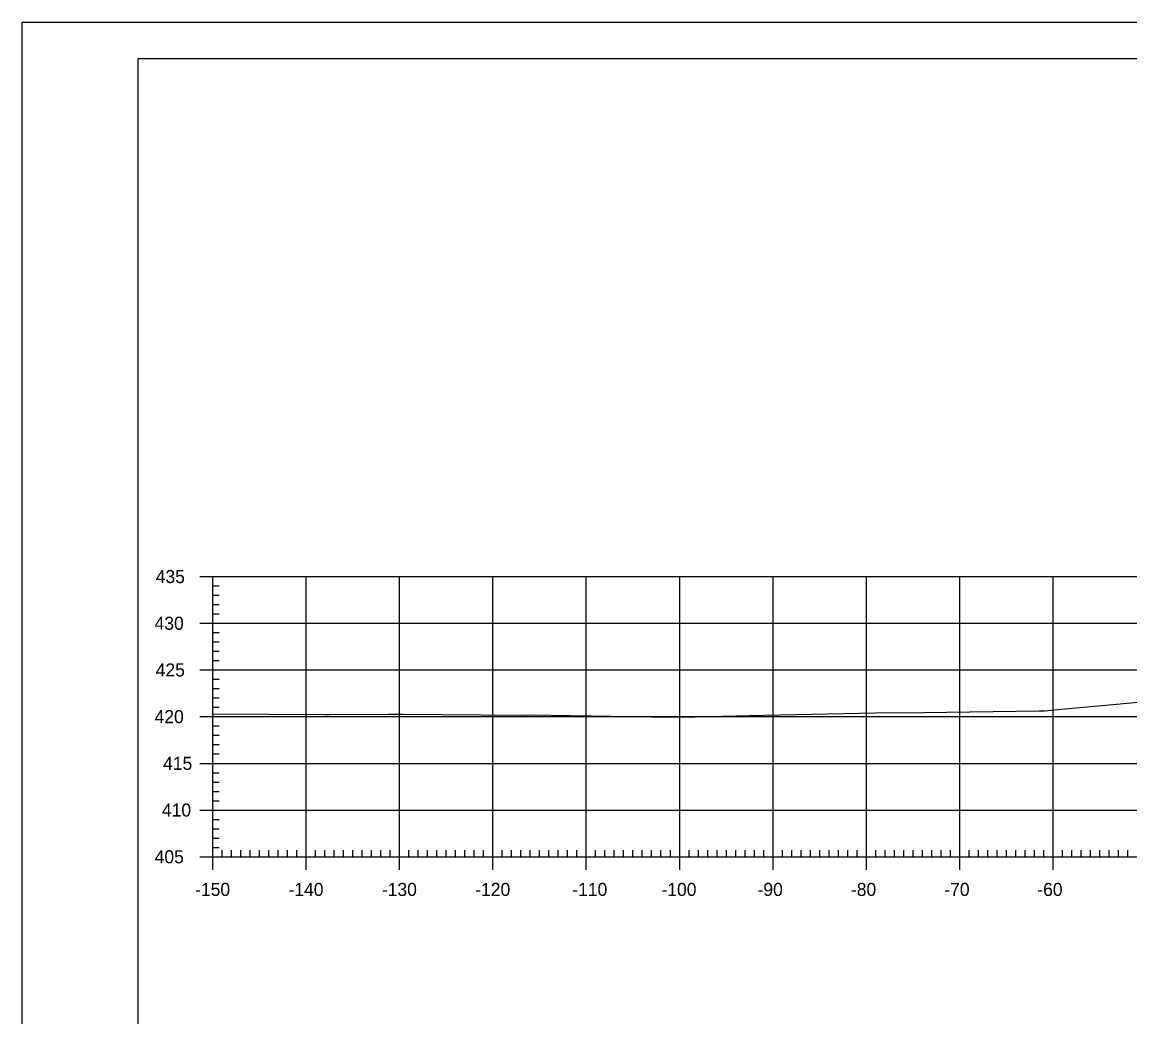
# Model space of a CAD drawing. Extents: x 1371057 to 1372761, y 380005 to 390517.
# Drawn here: x 1371057.1 to 1371175.7, y 388218.8 to 388325.3 of the extents above; entities that cross this region are included whole.
import ezdxf

# ---------------------------------------------------------------- set-up
doc = ezdxf.new("R2010")
doc.units = 0
for name, color, linetype in [('R_Axis', 7, 'Continuous'), ('R_Axis Annot', 7, 'Continuous'), ('R_Border', 7, 'Continuous'), ('R_Exist Surface', 7, 'Continuous'), ('R_Grid', 7, 'Continuous'), ('R_No Plot', 7, 'Continuous')]:
    doc.layers.add(name, color=color, linetype=linetype)

msp = doc.modelspace()

# ---------------------------------------------------------------- linework, layer by layer
at = {"layer": 'R_Axis'}
for p, q in [((1371076.13, 388265.9), (1371078.93, 388265.9)), ((1371077.53, 388235.9), (1371077.53, 388265.9)), ((1371077.53, 388264.9), (1371078.23, 388264.9)), ((1371077.53, 388263.9), (1371078.23, 388263.9)), ((1371077.53, 388262.9), (1371078.23, 388262.9)), ((1371076.13, 388260.9), (1371078.93, 388260.9)), ((1371077.53, 388261.9), (1371078.23, 388261.9)), ((1371077.53, 388259.9), (1371078.23, 388259.9)), ((1371077.53, 388258.9), (1371078.23, 388258.9)), ((1371077.53, 388257.9), (1371078.23, 388257.9)), ((1371077.53, 388256.9), (1371078.23, 388256.9)), ((1371076.13, 388255.9), (1371078.93, 388255.9)), ((1371077.53, 388254.9), (1371078.23, 388254.9)), ((1371077.53, 388253.9), (1371078.23, 388253.9)), ((1371077.53, 388252.9), (1371078.23, 388252.9)), ((1371077.53, 388251.9), (1371078.23, 388251.9)), ((1371076.13, 388250.9), (1371078.93, 388250.9)), ((1371077.53, 388249.9), (1371078.23, 388249.9)), ((1371077.53, 388248.9), (1371078.23, 388248.9)), ((1371077.53, 388247.9), (1371078.23, 388247.9)), ((1371077.53, 388246.9), (1371078.23, 388246.9)), ((1371076.13, 388245.9), (1371078.93, 388245.9)), ((1371077.53, 388244.9), (1371078.23, 388244.9)), ((1371077.53, 388243.9), (1371078.23, 388243.9)), ((1371077.53, 388242.9), (1371078.23, 388242.9)), ((1371077.53, 388241.9), (1371078.23, 388241.9)), ((1371076.13, 388240.9), (1371078.93, 388240.9)), ((1371077.53, 388239.9), (1371078.23, 388239.9)), ((1371077.53, 388238.9), (1371078.23, 388238.9)), ((1371077.53, 388237.9), (1371078.23, 388237.9)), ((1371077.53, 388234.5), (1371077.53, 388237.3)), ((1371087.53, 388234.5), (1371087.53, 388237.3)), ((1371097.53, 388234.5), (1371097.53, 388237.3)), ((1371107.53, 388234.5), (1371107.53, 388237.3)), ((1371117.53, 388234.5), (1371117.53, 388237.3)), ((1371127.53, 388234.5), (1371127.53, 388237.3)), ((1371137.53, 388234.5), (1371137.53, 388237.3)), ((1371147.53, 388234.5), (1371147.53, 388237.3)), ((1371157.53, 388234.5), (1371157.53, 388237.3)), ((1371167.53, 388234.5), (1371167.53, 388237.3)), ((1371076.13, 388235.9), (1371078.93, 388235.9)), ((1371077.53, 388236.9), (1371078.23, 388236.9)), ((1371077.53, 388235.9), (1371377.53, 388235.9)), ((1371078.53, 388235.9), (1371078.53, 388236.6)), ((1371079.53, 388235.9), (1371079.53, 388236.6)), ((1371080.53, 388235.9), (1371080.53, 388236.6)), ((1371081.53, 388235.9), (1371081.53, 388236.6)), ((1371082.53, 388235.9), (1371082.53, 388236.6)), ((1371083.53, 388235.9), (1371083.53, 388236.6)), ((1371084.53, 388235.9), (1371084.53, 388236.6)), ((1371085.53, 388235.9), (1371085.53, 388236.6)), ((1371086.53, 388235.9), (1371086.53, 388236.6)), ((1371088.53, 388235.9), (1371088.53, 388236.6)), ((1371089.53, 388235.9), (1371089.53, 388236.6)), ((1371090.53, 388235.9), (1371090.53, 388236.6)), ((1371091.53, 388235.9), (1371091.53, 388236.6)), ((1371092.53, 388235.9), (1371092.53, 388236.6)), ((1371093.53, 388235.9), (1371093.53, 388236.6)), ((1371094.53, 388235.9), (1371094.53, 388236.6)), ((1371095.53, 388235.9), (1371095.53, 388236.6)), ((1371096.53, 388235.9), (1371096.53, 388236.6)), ((1371098.53, 388235.9), (1371098.53, 388236.6)), ((1371099.53, 388235.9), (1371099.53, 388236.6)), ((1371100.53, 388235.9), (1371100.53, 388236.6)), ((1371101.53, 388235.9), (1371101.53, 388236.6)), ((1371102.53, 388235.9), (1371102.53, 388236.6)), ((1371103.53, 388235.9), (1371103.53, 388236.6)), ((1371104.53, 388235.9), (1371104.53, 388236.6)), ((1371105.53, 388235.9), (1371105.53, 388236.6)), ((1371106.53, 388235.9), (1371106.53, 388236.6)), ((1371108.53, 388235.9), (1371108.53, 388236.6)), ((1371109.53, 388235.9), (1371109.53, 388236.6)), ((1371110.53, 388235.9), (1371110.53, 388236.6)), ((1371111.53, 388235.9), (1371111.53, 388236.6)), ((1371112.53, 388235.9), (1371112.53, 388236.6)), ((1371113.53, 388235.9), (1371113.53, 388236.6)), ((1371114.53, 388235.9), (1371114.53, 388236.6)), ((1371115.53, 388235.9), (1371115.53, 388236.6)), ((1371116.53, 388235.9), (1371116.53, 388236.6)), ((1371118.53, 388235.9), (1371118.53, 388236.6)), ((1371119.53, 388235.9), (1371119.53, 388236.6)), ((1371120.53, 388235.9), (1371120.53, 388236.6)), ((1371121.53, 388235.9), (1371121.53, 388236.6)), ((1371122.53, 388235.9), (1371122.53, 388236.6)), ((1371123.53, 388235.9), (1371123.53, 388236.6)), ((1371124.53, 388235.9), (1371124.53, 388236.6)), ((1371125.53, 388235.9), (1371125.53, 388236.6)), ((1371126.53, 388235.9), (1371126.53, 388236.6)), ((1371128.53, 388235.9), (1371128.53, 388236.6)), ((1371129.53, 388235.9), (1371129.53, 388236.6)), ((1371130.53, 388235.9), (1371130.53, 388236.6)), ((1371131.53, 388235.9), (1371131.53, 388236.6)), ((1371132.53, 388235.9), (1371132.53, 388236.6)), ((1371133.53, 388235.9), (1371133.53, 388236.6)), ((1371134.53, 388235.9), (1371134.53, 388236.6)), ((1371135.53, 388235.9), (1371135.53, 388236.6)), ((1371136.53, 388235.9), (1371136.53, 388236.6)), ((1371138.53, 388235.9), (1371138.53, 388236.6)), ((1371139.53, 388235.9), (1371139.53, 388236.6)), ((1371140.53, 388235.9), (1371140.53, 388236.6)), ((1371141.53, 388235.9), (1371141.53, 388236.6)), ((1371142.53, 388235.9), (1371142.53, 388236.6)), ((1371143.53, 388235.9), (1371143.53, 388236.6)), ((1371144.53, 388235.9), (1371144.53, 388236.6)), ((1371145.53, 388235.9), (1371145.53, 388236.6)), ((1371146.53, 388235.9), (1371146.53, 388236.6)), ((1371148.53, 388235.9), (1371148.53, 388236.6)), ((1371149.53, 388235.9), (1371149.53, 388236.6)), ((1371150.53, 388235.9), (1371150.53, 388236.6)), ((1371151.53, 388235.9), (1371151.53, 388236.6)), ((1371152.53, 388235.9), (1371152.53, 388236.6)), ((1371153.53, 388235.9), (1371153.53, 388236.6)), ((1371154.53, 388235.9), (1371154.53, 388236.6)), ((1371155.53, 388235.9), (1371155.53, 388236.6)), ((1371156.53, 388235.9), (1371156.53, 388236.6)), ((1371158.53, 388235.9), (1371158.53, 388236.6)), ((1371159.53, 388235.9), (1371159.53, 388236.6)), ((1371160.53, 388235.9), (1371160.53, 388236.6)), ((1371161.53, 388235.9), (1371161.53, 388236.6)), ((1371162.53, 388235.9), (1371162.53, 388236.6)), ((1371163.53, 388235.9), (1371163.53, 388236.6)), ((1371164.53, 388235.9), (1371164.53, 388236.6)), ((1371165.53, 388235.9), (1371165.53, 388236.6)), ((1371166.53, 388235.9), (1371166.53, 388236.6)), ((1371168.53, 388235.9), (1371168.53, 388236.6)), ((1371169.53, 388235.9), (1371169.53, 388236.6)), ((1371170.53, 388235.9), (1371170.53, 388236.6)), ((1371171.53, 388235.9), (1371171.53, 388236.6)), ((1371172.53, 388235.9), (1371172.53, 388236.6)), ((1371173.53, 388235.9), (1371173.53, 388236.6)), ((1371174.53, 388235.9), (1371174.53, 388236.6)), ((1371175.53, 388235.9), (1371175.53, 388236.6))]:
    msp.add_line(p, q, dxfattribs=at)
at = {"layer": 'R_Border'}
for p, q in [((1371069.53, 388321.36), (1371385.71, 388321.36)), ((1371069.53, 388115.9), (1371069.53, 388321.36))]:
    msp.add_line(p, q, dxfattribs=at)
at = {"layer": 'R_Exist Surface'}
msp.add_lwpolyline([(1371077.53, 388251.19), (1371089.56, 388251.13), (1371090.08, 388251.14), (1371096.36, 388251.18), (1371097.88, 388251.17), (1371110.49, 388251.06), (1371111.56, 388251.08), (1371124.53, 388250.88), (1371129.19, 388250.89), (1371136.52, 388251.07), (1371148.49, 388251.32), (1371153.69, 388251.36), (1371166.02, 388251.52), (1371166.61, 388251.51), (1371168.03, 388251.66), (1371181.73, 388252.93)], dxfattribs=at)
at = {"layer": 'R_Grid'}
for p, q in [((1371077.53, 388265.9), (1371377.53, 388265.9)), ((1371077.53, 388235.9), (1371077.53, 388265.9)), ((1371087.53, 388235.9), (1371087.53, 388265.9)), ((1371097.53, 388235.9), (1371097.53, 388265.9)), ((1371107.53, 388235.9), (1371107.53, 388265.9)), ((1371117.53, 388235.9), (1371117.53, 388265.9)), ((1371127.53, 388235.9), (1371127.53, 388265.9)), ((1371137.53, 388235.9), (1371137.53, 388265.9)), ((1371147.53, 388235.9), (1371147.53, 388265.9)), ((1371157.53, 388235.9), (1371157.53, 388265.9)), ((1371167.53, 388235.9), (1371167.53, 388265.9)), ((1371077.53, 388260.9), (1371377.53, 388260.9)), ((1371077.53, 388255.9), (1371377.53, 388255.9)), ((1371077.53, 388250.9), (1371377.53, 388250.9)), ((1371077.53, 388245.9), (1371377.53, 388245.9)), ((1371077.53, 388240.9), (1371377.53, 388240.9)), ((1371077.53, 388235.9), (1371377.53, 388235.9))]:
    msp.add_line(p, q, dxfattribs=at)
at = {"layer": 'R_No Plot'}
msp.add_line((1371057.12, 388325.26), (1371390.46, 388325.26), dxfattribs=at)
for points in [[(1371057.12, 388325.26), (1371390.46, 388325.26), (1371390.46, 388111.92), (1371057.12, 388111.92)], [(1371303.45, 388321.36), (1371323.07, 388321.36), (1371323.07, 388311.48), (1371339.18, 388311.48), (1371362.38, 388311.48), (1371362.5, 388283.33), (1371385.71, 388283.33), (1371385.71, 388115.9), (1371069.53, 388115.9), (1371069.53, 388321.36)]]:
    msp.add_lwpolyline(points, close=True, dxfattribs=at)

# ---------------------------------------------------------------- texts
at = {"layer": 'R_Axis Annot'}
for s, p in [('435', (1371071.42, 388265.2)), ('430', (1371071.3, 388260.2)), ('425', (1371071.42, 388255.2)), ('420', (1371071.3, 388250.2)), ('415', (1371072.21, 388245.2)), ('410', (1371072.09, 388240.2)), ('405', (1371071.31, 388235.2)), ('-150', (1371075.64, 388231.7)), ('-140', (1371085.64, 388231.7)), ('-130', (1371095.64, 388231.7)), ('-120', (1371105.64, 388231.7)), ('-110', (1371116.03, 388231.7)), ('-100', (1371125.58, 388231.7)), ('-90', (1371135.87, 388231.7)), ('-80', (1371145.87, 388231.7)), ('-70', (1371155.87, 388231.7)), ('-60', (1371165.83, 388231.7))]:
    msp.add_text(s, height=1.4, dxfattribs=at).set_placement(p)

doc.saveas('drawing.dxf')
